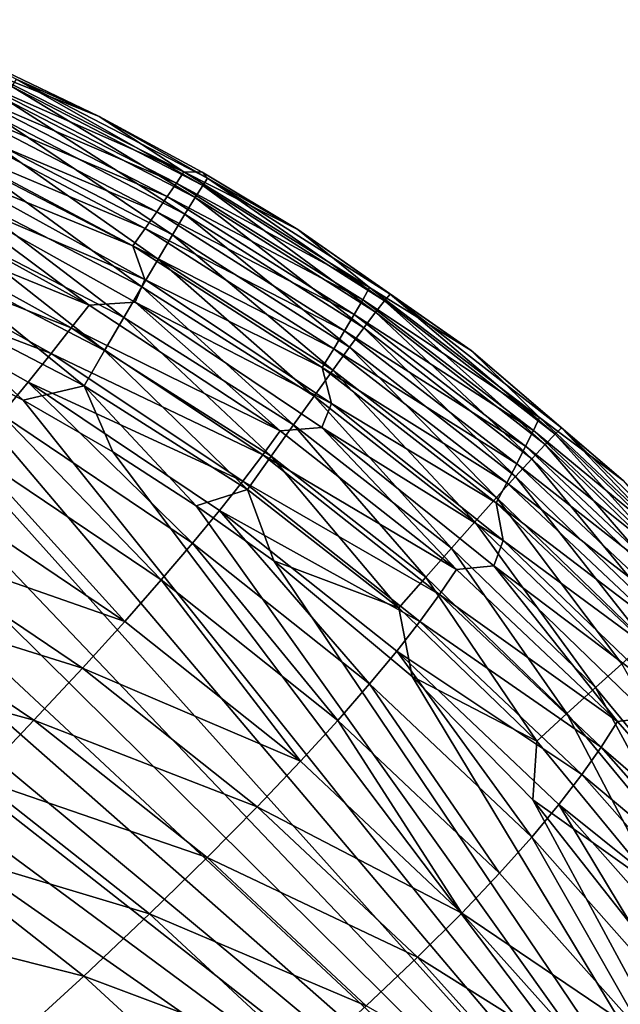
# Model space of a CAD drawing. Header units: metres. Extents: x -105 to 105, y -68 to 103.
# Tile 395 of 416: x 99.51 to 101.59, y 63.23 to 66.64. Entities that reach past the tile are written whole.
import ezdxf

# ---------------------------------------------------------------- set-up
doc = ezdxf.new("R2010")
doc.units = ezdxf.units.M
doc.layers.add('solid_FIT-BATH-150_SW0001_01', color=7, linetype='CONTINUOUS')

msp = doc.modelspace()

# ---------------------------------------------------------------- linework, layer by layer
at = {"layer": 'solid_FIT-BATH-150_SW0001_01'}
for points in [[(95.036903, 61.398209, 16.499418), (102.660873, 61.39254, 16.581371), (95.158379, 66.635063, 16.428244)], [(102.660873, 61.39254, 16.581371), (95.696823, 66.545441, 16.433899), (95.158379, 66.635063, 16.428244)], [(102.660873, 61.39254, 16.581371), (96.212257, 66.446808, 16.439579), (95.696823, 66.545441, 16.433899)], [(99.379929, 66.462494, 13.295884), (99.403038, 66.482819, 15.466813), (99.78347, 66.299889, 15.472154)], [(99.496574, 66.429939, 15.615896), (99.78347, 66.299889, 15.472154), (99.403038, 66.482819, 15.466813)], [(102.660873, 61.39254, 16.581371), (96.705032, 66.338745, 16.445293), (96.212257, 66.446808, 16.439579)], [(99.352898, 66.426804, 10.908729), (99.379929, 66.462494, 13.295884), (100.076492, 66.109703, 13.298323)], [(100.076492, 66.109703, 13.298323), (99.379929, 66.462494, 13.295884), (99.78347, 66.299889, 15.472154)], [(99.319321, 66.383888, 8.625728), (99.352898, 66.426804, 10.908729), (100.050964, 66.070526, 10.911901)], [(100.050964, 66.070526, 10.911901), (99.352898, 66.426804, 10.908729), (100.076492, 66.109703, 13.298323)], [(99.459076, 66.35981, 15.890757), (100.115578, 66.02047, 15.901), (99.481842, 66.40361, 15.757377)], [(99.481842, 66.40361, 15.757377), (100.141968, 66.062241, 15.767468), (99.496574, 66.429939, 15.615896)], [(100.115578, 66.02047, 15.901), (100.141968, 66.062241, 15.767468), (99.481842, 66.40361, 15.757377)], [(99.496574, 66.429939, 15.615896), (100.15892, 66.087212, 15.62582), (99.78347, 66.299889, 15.472154)], [(100.141968, 66.062241, 15.767468), (100.15892, 66.087212, 15.62582), (99.496574, 66.429939, 15.615896)], [(99.281136, 66.335983, 6.445952), (99.319321, 66.383888, 8.625728), (100.019196, 66.023369, 8.629655)], [(100.019196, 66.023369, 8.629655), (99.319321, 66.383888, 8.625728), (100.050964, 66.070526, 10.911901)], [(102.660873, 61.39254, 16.581371), (97.17556, 66.220833, 16.451048), (96.705032, 66.338745, 16.445293)], [(99.239319, 66.28418, 4.368622), (99.281136, 66.335983, 6.445952), (99.983009, 65.970703, 6.450739)], [(99.983009, 65.970703, 6.450739), (99.281136, 66.335983, 6.445952), (100.019196, 66.023369, 8.629655)], [(99.428932, 66.299919, 16.014469), (100.080513, 65.963226, 16.024843), (99.459076, 66.35981, 15.890757)], [(100.080513, 65.963226, 16.024843), (100.115578, 66.02047, 15.901), (99.459076, 66.35981, 15.890757)], [(99.39209, 66.225319, 16.126947), (100.037582, 65.891823, 16.137426), (99.428932, 66.299919, 16.014469)], [(100.037582, 65.891823, 16.137426), (100.080513, 65.963226, 16.024843), (99.428932, 66.299919, 16.014469)], [(100.15892, 66.087212, 15.62582), (100.139603, 66.108566, 15.477503), (99.78347, 66.299889, 15.472154)], [(100.076492, 66.109703, 13.298323), (99.78347, 66.299889, 15.472154), (100.139603, 66.108566, 15.477503)], [(99.194283, 66.228905, 2.39304), (99.239319, 66.28418, 4.368622), (99.943268, 65.913811, 4.374402)], [(99.943268, 65.913811, 4.374402), (99.239319, 66.28418, 4.368622), (99.983009, 65.970703, 6.450739)], [(102.660873, 61.39254, 16.581371), (97.62368, 66.093246, 16.456833), (97.17556, 66.220833, 16.451048)], [(99.900269, 65.853325, 2.39994), (99.194283, 66.228905, 2.39304), (99.943268, 65.913811, 4.374402)], [(99.245491, 66.120865, 0.519603), (99.194283, 66.228905, 2.39304), (99.900269, 65.853325, 2.39994)], [(99.349228, 66.137398, 16.226625), (99.987564, 65.807594, 16.237175), (99.39209, 66.225319, 16.126947)], [(99.987564, 65.807594, 16.237175), (100.037582, 65.891823, 16.137426), (99.39209, 66.225319, 16.126947)], [(99.301018, 66.037521, 16.311934), (99.931244, 65.711868, 16.322521), (99.349228, 66.137398, 16.226625)], [(99.931244, 65.711868, 16.322521), (99.987564, 65.807594, 16.237175), (99.349228, 66.137398, 16.226625)], [(99.212891, 66.047523, -1.254348), (99.245491, 66.120865, 0.519603), (99.941467, 65.737175, 0.527619)], [(99.941467, 65.737175, 0.527619), (99.245491, 66.120865, 0.519603), (99.900269, 65.853325, 2.39994)], [(100.050964, 66.070526, 10.911901), (100.076492, 66.109703, 13.298323), (100.719154, 65.709381, 13.300613)], [(100.076492, 66.109703, 13.298323), (100.139603, 66.108566, 15.477503), (100.471298, 65.910027, 15.482846)], [(100.719154, 65.709381, 13.300613), (100.076492, 66.109703, 13.298323), (100.471298, 65.910027, 15.482846)], [(100.15892, 66.087212, 15.62582), (100.471298, 65.910027, 15.482846), (100.139603, 66.108566, 15.477503)], [(102.660873, 61.39254, 16.581371), (98.049095, 65.956375, 16.462637), (97.62368, 66.093246, 16.456833)], [(100.019196, 66.023369, 8.629655), (100.050964, 66.070526, 10.911901), (100.695496, 65.667068, 10.914838)], [(100.695496, 65.667068, 10.914838), (100.050964, 66.070526, 10.911901), (100.719154, 65.709381, 13.300613)], [(100.115578, 66.02047, 15.901), (100.740036, 65.624199, 15.912087), (100.141968, 66.062241, 15.767468)], [(100.141968, 66.062241, 15.767468), (100.770363, 65.6633, 15.778417), (100.15892, 66.087212, 15.62582)], [(100.740036, 65.624199, 15.912087), (100.770363, 65.6633, 15.778417), (100.141968, 66.062241, 15.767468)], [(100.15892, 66.087212, 15.62582), (100.789703, 65.686516, 15.636607), (100.471298, 65.910027, 15.482846)], [(100.770363, 65.6633, 15.778417), (100.789703, 65.686516, 15.636607), (100.15892, 66.087212, 15.62582)], [(98.976234, 65.963776, -4.508569), (99.038208, 66.039047, -2.931013), (99.748894, 65.648727, -2.920208)], [(99.748894, 65.648727, -2.920208), (99.038208, 66.039047, -2.931013), (99.212891, 66.047523, -1.254348)], [(99.908272, 65.658409, -1.245043), (99.212891, 66.047523, -1.254348), (99.941467, 65.737175, 0.527619)], [(99.748894, 65.648727, -2.920208), (99.212891, 66.047523, -1.254348), (99.908272, 65.658409, -1.245043)], [(99.248131, 65.927086, 16.381306), (99.869415, 65.605972, 16.391891), (99.301018, 66.037521, 16.311934)], [(99.869415, 65.605972, 16.391891), (99.931244, 65.711868, 16.322521), (99.301018, 66.037521, 16.311934)], [(99.983009, 65.970703, 6.450739), (100.019196, 66.023369, 8.629655), (100.665993, 65.616089, 8.633262)], [(100.665993, 65.616089, 8.633262), (100.019196, 66.023369, 8.629655), (100.695496, 65.667068, 10.914838)], [(100.080513, 65.963226, 16.024843), (100.699631, 65.570465, 16.036041), (100.115578, 66.02047, 15.901)], [(100.699631, 65.570465, 16.036041), (100.740036, 65.624199, 15.912087), (100.115578, 66.02047, 15.901)], [(98.906502, 65.879097, -5.990654), (98.976234, 65.963776, -4.508569), (99.687622, 65.569366, -4.496331)], [(99.687622, 65.569366, -4.496331), (98.976234, 65.963776, -4.508569), (99.748894, 65.648727, -2.920208)], [(99.943268, 65.913811, 4.374402), (99.983009, 65.970703, 6.450739), (100.632317, 65.55909, 6.455136)], [(100.632317, 65.55909, 6.455136), (99.983009, 65.970703, 6.450739), (100.665993, 65.616089, 8.633262)], [(100.037582, 65.891823, 16.137426), (100.650063, 65.503349, 16.148703), (100.080513, 65.963226, 16.024843)], [(100.650063, 65.503349, 16.148703), (100.699631, 65.570465, 16.036041), (100.080513, 65.963226, 16.024843)], [(102.660873, 61.39254, 16.581371), (98.451599, 65.81028, 16.468456), (98.049095, 65.956375, 16.462637)], [(99.191238, 65.807465, 16.433176), (99.802856, 65.491226, 16.443714), (99.248131, 65.927086, 16.381306)], [(99.802856, 65.491226, 16.443714), (99.869415, 65.605972, 16.391891), (99.248131, 65.927086, 16.381306)], [(99.900269, 65.853325, 2.39994), (99.943268, 65.913811, 4.374402), (100.595192, 65.497566, 4.379747)], [(100.595192, 65.497566, 4.379747), (99.943268, 65.913811, 4.374402), (100.632317, 65.55909, 6.455136)], [(99.987564, 65.807594, 16.237175), (100.592247, 65.424103, 16.248497), (100.037582, 65.891823, 16.137426)], [(100.592247, 65.424103, 16.248497), (100.650063, 65.503349, 16.148703), (100.037582, 65.891823, 16.137426)], [(100.789703, 65.686516, 15.636607), (101.070717, 65.491066, 15.493598), (100.471298, 65.910027, 15.482846)], [(100.719154, 65.709381, 13.300613), (100.471298, 65.910027, 15.482846), (101.070717, 65.491066, 15.493598)], [(98.827194, 65.782654, -7.379349), (98.906502, 65.879097, -5.990654), (99.61795, 65.48127, -5.976875)], [(99.61795, 65.48127, -5.976875), (98.906502, 65.879097, -5.990654), (99.687622, 65.569366, -4.496331)], [(100.554794, 65.432289, 2.406392), (99.900269, 65.853325, 2.39994), (100.595192, 65.497566, 4.379747)], [(99.941467, 65.737175, 0.527619), (99.900269, 65.853325, 2.39994), (100.554794, 65.432289, 2.406392)], [(102.660873, 61.39254, 16.581371), (98.831329, 65.65464, 16.474289), (98.451599, 65.81028, 16.468456)], [(99.191238, 65.807465, 16.433176), (99.131004, 65.680038, 16.465977), (99.732361, 65.36895, 16.476416)], [(99.191238, 65.807465, 16.433176), (99.732361, 65.36895, 16.476416), (99.802856, 65.491226, 16.443714)], [(99.931244, 65.711868, 16.322521), (100.527092, 65.333969, 16.333845), (99.987564, 65.807594, 16.237175)], [(100.527092, 65.333969, 16.333845), (100.592247, 65.424103, 16.248497), (99.987564, 65.807594, 16.237175)], [(99.537926, 65.382225, -7.363883), (98.827194, 65.782654, -7.379349), (99.61795, 65.48127, -5.976875)], [(99.445625, 65.270012, -8.659398), (98.827194, 65.782654, -7.379349), (99.537926, 65.382225, -7.363883)], [(99.908272, 65.658409, -1.245043), (99.941467, 65.737175, 0.527619), (100.587013, 65.308945, 0.535214)], [(100.587013, 65.308945, 0.535214), (99.941467, 65.737175, 0.527619), (100.554794, 65.432289, 2.406392)], [(99.869415, 65.605972, 16.391891), (100.455513, 65.234207, 16.403172), (99.931244, 65.711868, 16.322521)], [(100.455513, 65.234207, 16.403172), (100.527092, 65.333969, 16.333845), (99.931244, 65.711868, 16.322521)], [(100.695496, 65.667068, 10.914838), (100.719154, 65.709381, 13.300613), (101.306992, 65.259628, 13.302752)], [(101.306992, 65.259628, 13.302752), (100.719154, 65.709381, 13.300613), (101.070717, 65.491066, 15.493598)], [(100.770363, 65.6633, 15.778417), (101.360542, 65.202644, 15.790286), (100.789703, 65.686516, 15.636607)], [(100.789703, 65.686516, 15.636607), (101.382347, 65.223709, 15.648329), (101.070717, 65.491066, 15.493598)], [(101.360542, 65.202644, 15.790286), (101.382347, 65.223709, 15.648329), (100.789703, 65.686516, 15.636607)], [(102.660873, 61.39254, 16.581371), (99.188156, 65.490814, 16.480108), (98.831329, 65.65464, 16.474289)], [(99.131004, 65.680038, 16.465977), (99.188156, 65.490814, 16.480108), (99.521561, 65.319778, 16.485889)], [(99.732361, 65.36895, 16.476416), (99.131004, 65.680038, 16.465977), (99.521561, 65.319778, 16.485889)], [(100.40979, 65.214226, -2.90966), (99.748894, 65.648727, -2.920208), (99.908272, 65.658409, -1.245043)], [(100.553856, 65.225288, -1.2361), (99.908272, 65.658409, -1.245043), (100.587013, 65.308945, 0.535214)], [(100.40979, 65.214226, -2.90966), (99.908272, 65.658409, -1.245043), (100.553856, 65.225288, -1.2361)], [(100.665993, 65.616089, 8.633262), (100.695496, 65.667068, 10.914838), (101.285492, 65.21463, 10.917541)], [(101.285492, 65.21463, 10.917541), (100.695496, 65.667068, 10.914838), (101.306992, 65.259628, 13.302752)], [(100.740036, 65.624199, 15.912087), (101.326149, 65.166878, 15.924073), (100.770363, 65.6633, 15.778417)], [(101.326149, 65.166878, 15.924073), (101.360542, 65.202644, 15.790286), (100.770363, 65.6633, 15.778417)], [(99.687622, 65.569366, -4.496331), (99.748894, 65.648727, -2.920208), (100.40979, 65.214226, -2.90966)], [(100.699631, 65.570465, 16.036041), (101.280205, 65.117569, 16.048111), (100.740036, 65.624199, 15.912087)], [(101.280205, 65.117569, 16.048111), (101.326149, 65.166878, 15.924073), (100.740036, 65.624199, 15.912087)], [(99.802856, 65.491226, 16.443714), (100.37841, 65.126053, 16.454901), (99.869415, 65.605972, 16.391891)], [(100.37841, 65.126053, 16.454901), (100.455513, 65.234207, 16.403172), (99.869415, 65.605972, 16.391891)], [(100.632317, 65.55909, 6.455136), (100.665993, 65.616089, 8.633262), (101.258621, 65.160339, 8.636553)], [(101.258621, 65.160339, 8.636553), (100.665993, 65.616089, 8.633262), (101.285492, 65.21463, 10.917541)], [(99.61795, 65.48127, -5.976875), (99.687622, 65.569366, -4.496331), (100.349754, 65.131218, -4.484215)], [(100.349754, 65.131218, -4.484215), (99.687622, 65.569366, -4.496331), (100.40979, 65.214226, -2.90966)], [(100.595192, 65.497566, 4.379747), (100.632317, 65.55909, 6.455136), (101.227875, 65.099571, 6.459151)], [(101.227875, 65.099571, 6.459151), (100.632317, 65.55909, 6.455136), (101.258621, 65.160339, 8.636553)], [(100.650063, 65.503349, 16.148703), (101.223755, 65.055862, 16.16082), (100.699631, 65.570465, 16.036041)], [(101.223755, 65.055862, 16.16082), (101.280205, 65.117569, 16.048111), (100.699631, 65.570465, 16.036041)], [(102.660873, 61.39254, 16.581371), (99.521561, 65.319778, 16.485889), (99.188156, 65.490814, 16.480108)], [(99.802856, 65.491226, 16.443714), (99.732361, 65.36895, 16.476416), (100.296715, 65.01078, 16.487457)], [(99.802856, 65.491226, 16.443714), (100.296715, 65.01078, 16.487457), (100.37841, 65.126053, 16.454901)], [(100.554794, 65.432289, 2.406392), (100.595192, 65.497566, 4.379747), (101.19381, 65.033974, 4.384661)], [(100.592247, 65.424103, 16.248497), (101.157845, 64.982925, 16.260618), (100.650063, 65.503349, 16.148703)], [(101.19381, 65.033974, 4.384661), (100.595192, 65.497566, 4.379747), (101.227875, 65.099571, 6.459151)], [(101.157845, 64.982925, 16.260618), (101.223755, 65.055862, 16.16082), (100.650063, 65.503349, 16.148703)], [(101.382347, 65.223709, 15.648329), (101.59613, 65.042755, 15.504524), (101.070717, 65.491066, 15.493598)], [(101.306992, 65.259628, 13.302752), (101.070717, 65.491066, 15.493598), (101.59613, 65.042755, 15.504524)], [(99.537926, 65.382225, -7.363883), (99.61795, 65.48127, -5.976875), (100.280685, 65.040184, -5.963059)], [(100.280685, 65.040184, -5.963059), (99.61795, 65.48127, -5.976875), (100.349754, 65.131218, -4.484215)], [(100.527092, 65.333969, 16.333845), (101.083504, 64.899902, 16.345926), (100.592247, 65.424103, 16.248497)], [(101.156464, 64.9645, 2.41239), (100.554794, 65.432289, 2.406392), (101.19381, 65.033974, 4.384661)], [(100.587013, 65.308945, 0.535214), (100.554794, 65.432289, 2.406392), (101.156464, 64.9645, 2.41239)], [(101.083504, 64.899902, 16.345926), (101.157845, 64.982925, 16.260618), (100.592247, 65.424103, 16.248497)], [(100.107147, 64.825829, -8.641669), (99.445625, 65.270012, -8.659398), (99.537926, 65.382225, -7.363883)], [(100.2005, 64.939064, -7.348206), (99.537926, 65.382225, -7.363883), (100.280685, 65.040184, -5.963059)], [(100.107147, 64.825829, -8.641669), (99.537926, 65.382225, -7.363883), (100.2005, 64.939064, -7.348206)], [(99.732361, 65.36895, 16.476416), (99.521561, 65.319778, 16.485889), (99.830978, 65.140808, 16.491631)], [(99.732361, 65.36895, 16.476416), (99.830978, 65.140808, 16.491631), (100.119156, 64.955101, 16.497332)], [(100.296715, 65.01078, 16.487457), (99.732361, 65.36895, 16.476416), (100.119156, 64.955101, 16.497332)], [(102.660873, 61.39254, 16.581371), (99.830978, 65.140808, 16.491631), (99.521561, 65.319778, 16.485889)], [(100.455513, 65.234207, 16.403172), (101.001785, 64.807945, 16.415167), (100.527092, 65.333969, 16.333845)], [(101.001785, 64.807945, 16.415167), (101.083504, 64.899902, 16.345926), (100.527092, 65.333969, 16.333845)], [(100.553856, 65.225288, -1.2361), (100.587013, 65.308945, 0.535214), (101.180832, 64.835114, 0.542366)], [(101.180832, 64.835114, 0.542366), (100.587013, 65.308945, 0.535214), (101.156464, 64.9645, 2.41239)], [(99.998512, 64.698471, -9.845561), (99.33905, 65.142479, -9.865544), (99.445625, 65.270012, -8.659398)], [(99.998512, 64.698471, -9.845561), (99.445625, 65.270012, -8.659398), (100.107147, 64.825829, -8.641669)], [(101.285492, 65.21463, 10.917541), (101.306992, 65.259628, 13.302752), (101.839592, 64.758728, 13.304735)], [(101.839592, 64.758728, 13.304735), (101.306992, 65.259628, 13.302752), (101.59613, 65.042755, 15.504524)], [(100.349754, 65.131218, -4.484215), (100.40979, 65.214226, -2.90966), (101.01918, 64.734665, -2.899444)], [(100.37841, 65.126053, 16.454901), (100.913727, 64.708214, 16.466757), (100.455513, 65.234207, 16.403172)], [(101.01918, 64.734665, -2.899444), (100.40979, 65.214226, -2.90966), (100.553856, 65.225288, -1.2361)], [(100.913727, 64.708214, 16.466757), (101.001785, 64.807945, 16.415167), (100.455513, 65.234207, 16.403172)], [(101.14827, 64.747246, -1.227563), (100.553856, 65.225288, -1.2361), (101.180832, 64.835114, 0.542366)], [(101.01918, 64.734665, -2.899444), (100.553856, 65.225288, -1.2361), (101.14827, 64.747246, -1.227563)], [(101.258621, 65.160339, 8.636553), (101.285492, 65.21463, 10.917541), (101.820457, 64.711571, 10.920012)], [(101.820457, 64.711571, 10.920012), (101.285492, 65.21463, 10.917541), (101.839592, 64.758728, 13.304735)], [(101.360542, 65.202644, 15.790286), (101.900932, 64.680389, 15.803034), (101.382347, 65.223709, 15.648329)], [(101.382347, 65.223709, 15.648329), (101.925079, 64.69899, 15.660955), (101.59613, 65.042755, 15.504524)], [(101.900932, 64.680389, 15.803034), (101.925079, 64.69899, 15.660955), (101.382347, 65.223709, 15.648329)], [(101.326149, 65.166878, 15.924073), (101.86264, 64.648521, 15.936907), (101.360542, 65.202644, 15.790286)], [(101.86264, 64.648521, 15.936907), (101.900932, 64.680389, 15.803034), (101.360542, 65.202644, 15.790286)], [(99.87233, 64.555145, -10.962363), (99.216049, 64.99765, -10.984757), (99.33905, 65.142479, -9.865544)], [(99.87233, 64.555145, -10.962363), (99.33905, 65.142479, -9.865544), (99.998512, 64.698471, -9.845561)], [(101.227875, 65.099571, 6.459151), (101.258621, 65.160339, 8.636553), (101.796501, 64.654594, 8.63954)], [(101.796501, 64.654594, 8.63954), (101.258621, 65.160339, 8.636553), (101.820457, 64.711571, 10.920012)], [(101.280205, 65.117569, 16.048111), (101.811378, 64.604408, 16.060993), (101.326149, 65.166878, 15.924073)], [(101.811378, 64.604408, 16.060993), (101.86264, 64.648521, 15.936907), (101.326149, 65.166878, 15.924073)], [(102.660873, 61.39254, 16.581371), (100.119156, 64.955101, 16.497332), (99.830978, 65.140808, 16.491631)], [(100.280685, 65.040184, -5.963059), (100.349754, 65.131218, -4.484215), (100.960838, 64.64859, -4.472328)], [(100.37841, 65.126053, 16.454901), (100.296715, 65.01078, 16.487457), (100.820374, 64.60186, 16.499117)], [(100.960838, 64.64859, -4.472328), (100.349754, 65.131218, -4.484215), (101.01918, 64.734665, -2.899444)], [(100.37841, 65.126053, 16.454901), (100.820374, 64.60186, 16.499117), (100.913727, 64.708214, 16.466757)], [(101.223755, 65.055862, 16.16082), (101.748306, 64.549103, 16.173708), (101.280205, 65.117569, 16.048111)], [(101.748306, 64.549103, 16.173708), (101.811378, 64.604408, 16.060993), (101.280205, 65.117569, 16.048111)], [(101.19381, 65.033974, 4.384661), (101.227875, 65.099571, 6.459151), (101.76899, 64.590744, 6.462794)], [(101.76899, 64.590744, 6.462794), (101.227875, 65.099571, 6.459151), (101.796501, 64.654594, 8.63954)], [(100.2005, 64.939064, -7.348206), (100.280685, 65.040184, -5.963059), (100.89283, 64.555214, -5.94935)], [(100.89283, 64.555214, -5.94935), (100.280685, 65.040184, -5.963059), (100.960838, 64.64859, -4.472328)], [(101.157845, 64.982925, 16.260618), (101.674606, 64.483635, 16.27347), (101.223755, 65.055862, 16.16082)], [(101.674606, 64.483635, 16.27347), (101.748306, 64.549103, 16.173708), (101.223755, 65.055862, 16.16082)], [(100.296715, 65.01078, 16.487457), (100.119156, 64.955101, 16.497332), (100.388054, 64.764053, 16.502983)], [(100.820374, 64.60186, 16.499117), (100.296715, 65.01078, 16.487457), (100.388054, 64.764053, 16.502983)], [(101.156464, 64.9645, 2.41239), (101.19381, 65.033974, 4.384661), (101.738319, 64.521782, 4.389151)], [(101.738319, 64.521782, 4.389151), (101.19381, 65.033974, 4.384661), (101.76899, 64.590744, 6.462794)], [(99.074417, 64.833603, -12.019547), (99.216049, 64.99765, -10.984757), (99.87233, 64.555145, -10.962363)], [(101.083504, 64.899902, 16.345926), (101.591438, 64.409042, 16.358698), (101.157845, 64.982925, 16.260618)], [(101.591438, 64.409042, 16.358698), (101.674606, 64.483635, 16.27347), (101.157845, 64.982925, 16.260618)], [(100.71907, 64.339111, -8.623786), (100.107147, 64.825829, -8.641669), (100.2005, 64.939064, -7.348206)], [(102.660873, 61.39254, 16.581371), (100.388054, 64.764053, 16.502983), (100.119156, 64.955101, 16.497332)], [(100.812965, 64.452675, -7.332505), (100.2005, 64.939064, -7.348206), (100.89283, 64.555214, -5.94935)], [(100.71907, 64.339111, -8.623786), (100.2005, 64.939064, -7.348206), (100.812965, 64.452675, -7.332505)], [(101.704353, 64.448822, 2.41793), (101.156464, 64.9645, 2.41239), (101.738319, 64.521782, 4.389151)], [(101.180832, 64.835114, 0.542366), (101.156464, 64.9645, 2.41239), (101.704353, 64.448822, 2.41793)], [(101.001785, 64.807945, 16.415167), (101.499962, 64.326363, 16.427807), (101.083504, 64.899902, 16.345926)], [(101.499962, 64.326363, 16.427807), (101.591438, 64.409042, 16.358698), (101.083504, 64.899902, 16.345926)], [(98.911934, 64.64843, -12.972424), (99.074417, 64.833603, -12.019547), (99.726273, 64.394066, -11.994647)], [(99.726273, 64.394066, -11.994647), (99.074417, 64.833603, -12.019547), (99.87233, 64.555145, -10.962363)], [(100.608917, 64.212677, -9.8253), (99.998512, 64.698471, -9.845561), (100.107147, 64.825829, -8.641669)], [(100.608917, 64.212677, -9.8253), (100.107147, 64.825829, -8.641669), (100.71907, 64.339111, -8.623786)], [(100.913727, 64.708214, 16.466757), (101.40136, 64.236641, 16.479214), (101.001785, 64.807945, 16.415167)], [(101.40136, 64.236641, 16.479214), (101.499962, 64.326363, 16.427807), (101.001785, 64.807945, 16.415167)], [(101.14827, 64.747246, -1.227563), (101.180832, 64.835114, 0.542366), (101.721909, 64.314713, 0.549057)], [(101.721909, 64.314713, 0.549057), (101.180832, 64.835114, 0.542366), (101.704353, 64.448822, 2.41793)], [(102.660873, 61.39254, 16.581371), (100.865814, 64.364418, 16.514114), (100.388054, 64.764053, 16.502983)], [(100.820374, 64.60186, 16.499117), (100.388054, 64.764053, 16.502983), (100.865814, 64.364418, 16.514114)], [(100.960838, 64.64859, -4.472328), (101.01918, 64.734665, -2.899444), (101.575829, 64.209373, -2.889631)], [(101.575829, 64.209373, -2.889631), (101.01918, 64.734665, -2.899444), (101.14827, 64.747246, -1.227563)], [(101.690399, 64.22348, -1.219472), (101.14827, 64.747246, -1.227563), (101.721909, 64.314713, 0.549057)], [(101.575829, 64.209373, -2.889631), (101.14827, 64.747246, -1.227563), (101.690399, 64.22348, -1.219472)], [(100.913727, 64.708214, 16.466757), (100.820374, 64.60186, 16.499117), (101.296783, 64.1409, 16.511337)], [(100.913727, 64.708214, 16.466757), (101.296783, 64.1409, 16.511337), (101.40136, 64.236641, 16.479214)], [(100.480133, 64.071693, -10.939583), (99.87233, 64.555145, -10.962363), (99.998512, 64.698471, -9.845561)], [(100.480133, 64.071693, -10.939583), (99.998512, 64.698471, -9.845561), (100.608917, 64.212677, -9.8253)], [(98.726402, 64.440216, -13.845892), (98.911934, 64.64843, -12.972424), (99.558029, 64.21344, -12.944982)], [(99.558029, 64.21344, -12.944982), (98.911934, 64.64843, -12.972424), (99.726273, 64.394066, -11.994647)], [(100.89283, 64.555214, -5.94935), (100.960838, 64.64859, -4.472328), (101.519524, 64.120949, -4.460775)], [(101.519524, 64.120949, -4.460775), (100.960838, 64.64859, -4.472328), (101.575829, 64.209373, -2.889631)], [(101.296783, 64.1409, 16.511337), (100.820374, 64.60186, 16.499117), (100.865814, 64.364418, 16.514114)], [(99.726273, 64.394066, -11.994647), (99.87233, 64.555145, -10.962363), (100.480133, 64.071693, -10.939583)], [(100.812965, 64.452675, -7.332505), (100.89283, 64.555214, -5.94935), (101.452942, 64.025963, -5.935894)], [(101.452942, 64.025963, -5.935894), (100.89283, 64.555214, -5.94935), (101.519524, 64.120949, -4.460775)], [(99.36528, 64.011482, -13.815937), (98.726402, 64.440216, -13.845892), (99.558029, 64.21344, -12.944982)], [(101.279793, 63.809631, -8.605985), (100.71907, 64.339111, -8.623786), (100.812965, 64.452675, -7.332505)], [(101.373795, 63.922749, -7.316969), (100.812965, 64.452675, -7.332505), (101.452942, 64.025963, -5.935894)], [(101.279793, 63.809631, -8.605985), (100.812965, 64.452675, -7.332505), (101.373795, 63.922749, -7.316969)], [(99.558029, 64.21344, -12.944982), (99.726273, 64.394066, -11.994647), (100.330299, 63.914471, -11.969272)], [(100.330299, 63.914471, -11.969272), (99.726273, 64.394066, -11.994647), (100.480133, 64.071693, -10.939583)], [(101.499962, 64.326363, 16.427807), (101.942787, 63.789711, 16.441004), (101.591438, 64.409042, 16.358698)], [(102.660873, 61.39254, 16.581371), (101.283272, 63.938244, 16.525227), (100.865814, 64.364418, 16.514114)], [(101.296783, 64.1409, 16.511337), (100.865814, 64.364418, 16.514114), (101.283272, 63.938244, 16.525227)], [(101.168602, 63.684967, -9.805052), (100.608917, 64.212677, -9.8253), (100.71907, 64.339111, -8.623786)], [(101.168602, 63.684967, -9.805052), (100.71907, 64.339111, -8.623786), (101.279793, 63.809631, -8.605985)], [(101.40136, 64.236641, 16.479214), (101.834808, 63.711246, 16.492189), (101.499962, 64.326363, 16.427807)], [(101.834808, 63.711246, 16.492189), (101.942787, 63.789711, 16.441004), (101.499962, 64.326363, 16.427807)], [(101.40136, 64.236641, 16.479214), (101.296783, 64.1409, 16.511337), (101.720261, 63.627468, 16.524044)], [(101.40136, 64.236641, 16.479214), (101.720261, 63.627468, 16.524044), (101.834808, 63.711246, 16.492189)], [(102.078484, 63.637657, -2.880292), (101.575829, 64.209373, -2.889631), (101.690399, 64.22348, -1.219472)], [(99.36528, 64.011482, -13.815937), (99.558029, 64.21344, -12.944982), (100.156998, 63.739357, -12.917004)], [(100.156998, 63.739357, -12.917004), (99.558029, 64.21344, -12.944982), (100.330299, 63.914471, -11.969272)], [(101.037766, 63.547176, -10.916763), (100.480133, 64.071693, -10.939583), (100.608917, 64.212677, -9.8253)], [(101.037766, 63.547176, -10.916763), (100.608917, 64.212677, -9.8253), (101.168602, 63.684967, -9.805052)], [(101.519524, 64.120949, -4.460775), (101.575829, 64.209373, -2.889631), (102.078484, 63.637657, -2.880292)], [(101.720261, 63.627468, 16.524044), (101.296783, 64.1409, 16.511337), (101.283272, 63.938244, 16.525227)], [(101.452942, 64.025963, -5.935894), (101.519524, 64.120949, -4.460775), (102.024467, 63.547737, -4.449662)], [(102.024467, 63.547737, -4.449662), (101.519524, 64.120949, -4.460775), (102.078484, 63.637657, -2.880292)], [(100.330299, 63.914471, -11.969272), (100.480133, 64.071693, -10.939583), (101.037766, 63.547176, -10.916763)], [(101.373795, 63.922749, -7.316969), (101.452942, 64.025963, -5.935894), (101.959602, 63.452, -5.922833)], [(101.959602, 63.452, -5.922833), (101.452942, 64.025963, -5.935894), (102.024467, 63.547737, -4.449662)], [(99.14595, 63.787006, -14.610013), (99.36528, 64.011482, -13.815937), (99.957809, 63.544685, -13.785416)], [(99.957809, 63.544685, -13.785416), (99.36528, 64.011482, -13.815937), (100.156998, 63.739357, -12.917004)], [(101.787735, 63.23719, -8.588505), (101.279793, 63.809631, -8.605985), (101.373795, 63.922749, -7.316969)], [(102.660873, 61.39254, 16.581371), (101.654861, 63.467487, 16.536718), (101.283272, 63.938244, 16.525227)], [(101.720261, 63.627468, 16.524044), (101.283272, 63.938244, 16.525227), (101.654861, 63.467487, 16.536718)], [(101.881485, 63.348976, -7.301787), (101.373795, 63.922749, -7.316969), (101.959602, 63.452, -5.922833)], [(101.787735, 63.23719, -8.588505), (101.373795, 63.922749, -7.316969), (101.881485, 63.348976, -7.301787)], [(100.156998, 63.739357, -12.917004), (100.330299, 63.914471, -11.969272), (100.884758, 63.394726, -11.943825)], [(100.884758, 63.394726, -11.943825), (100.330299, 63.914471, -11.969272), (101.037766, 63.547176, -10.916763)], [(98.898468, 63.539955, -15.329572), (99.14595, 63.787006, -14.610013), (99.730568, 63.329357, -14.577127)], [(99.730568, 63.329357, -14.577127), (99.14595, 63.787006, -14.610013), (99.957809, 63.544685, -13.785416)], [(101.675926, 63.115173, -9.785108), (101.168602, 63.684967, -9.805052), (101.279793, 63.809631, -8.605985)], [(101.675926, 63.115173, -9.785108), (101.279793, 63.809631, -8.605985), (101.787735, 63.23719, -8.588505)], [(99.957809, 63.544685, -13.785416), (100.156998, 63.739357, -12.917004), (100.707077, 63.226063, -12.888946)], [(100.707077, 63.226063, -12.888946), (100.156998, 63.739357, -12.917004), (100.884758, 63.394726, -11.943825)], [(101.037766, 63.547176, -10.916763), (101.168602, 63.684967, -9.805052), (101.675926, 63.115173, -9.785108)], [(99.730568, 63.329357, -14.577127), (99.957809, 63.544685, -13.785416), (100.502213, 63.039661, -13.754833)], [(100.502213, 63.039661, -13.754833), (99.957809, 63.544685, -13.785416), (100.707077, 63.226063, -12.888946)], [(100.884758, 63.394726, -11.943825), (101.037766, 63.547176, -10.916763), (101.54351, 62.981491, -10.894249)], [(101.54351, 62.981491, -10.894249), (101.037766, 63.547176, -10.916763), (101.675926, 63.115173, -9.785108)], [(99.473618, 63.09333, -15.294727), (98.898468, 63.539955, -15.329572), (99.730568, 63.329357, -14.577127)], [(100.707077, 63.226063, -12.888946), (100.884758, 63.394726, -11.943825), (101.387894, 62.834724, -11.918708)], [(101.387894, 62.834724, -11.918708), (100.884758, 63.394726, -11.943825), (101.54351, 62.981491, -10.894249)], [(99.473618, 63.09333, -15.294727), (99.730568, 63.329357, -14.577127), (100.267906, 62.834488, -14.544225)], [(100.267906, 62.834488, -14.544225), (99.730568, 63.329357, -14.577127), (100.502213, 63.039661, -13.754833)]]:
    msp.add_3dface(points, dxfattribs=at)

doc.saveas('drawing.dxf')
